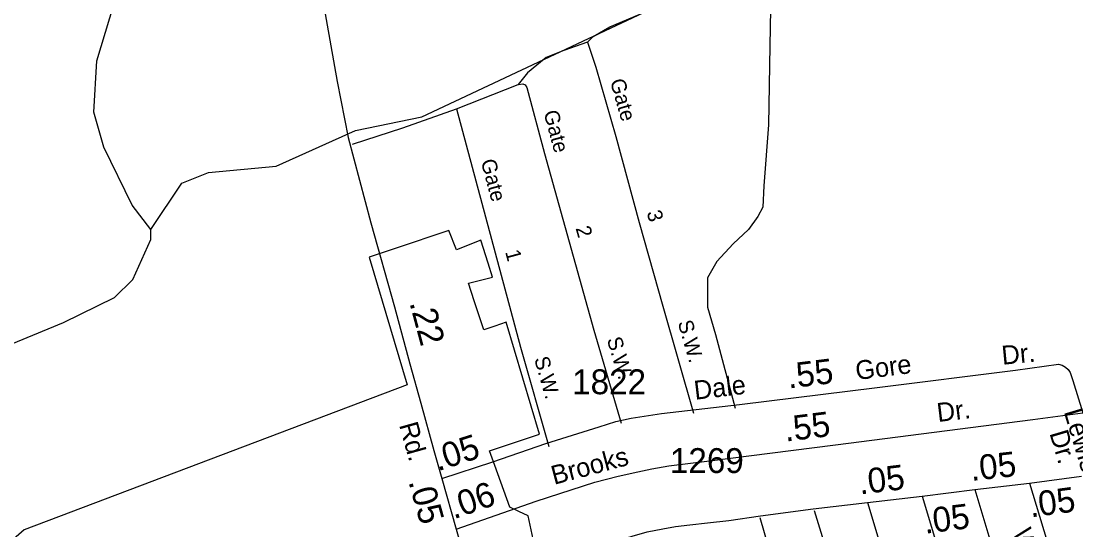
# Model space of a CAD drawing. Extents: x 2104537 to 2336408, y 34176 to 229611.
# Drawn here: x 2153378 to 2158685, y 54178 to 56735 of the extents above; entities that cross this region are included whole.
import ezdxf

# ---------------------------------------------------------------- set-up
doc = ezdxf.new("R2010")
doc.units = 0
for name, color, linetype in [('Exist Boundary Political City Limit New', 7, 'Continuous'), ('Exist Hydrographic Misc Water Feature', 7, 'Continuous'), ('Exist Road Non-System Type 51', 7, 'Continuous'), ('Exist Road Non-System Type 51 Label', 7, 'Continuous'), ('Exist Road Primary NC Attributed', 7, 'Continuous'), ('Exist Road Primary NC Label', 7, 'Continuous'), ('Exist Road Primary NC Mileage Hundredths English Label', 7, 'Continuous'), ('Exist Road Secondary Mileage Hundredths English Label', 7, 'Continuous'), ('Exist Road Secondary Type 51 Attributed', 7, 'Continuous'), ('Exist Road Secondary Type 51 Label', 7, 'Continuous'), ('Exist Road Secondary Type 51 Number Label', 7, 'Continuous'), ('Map Preparation Boundary City Limit Buffer Line', 7, 'Continuous')]:
    doc.layers.add(name, color=color, linetype=linetype)

msp = doc.modelspace()

# ---------------------------------------------------------------- linework, layer by layer
at = {"layer": 'Exist Boundary Political City Limit New'}
msp.add_lwpolyline([(2155980.2, 54013.9), (2155928.8, 54248.8), (2155883, 54270.7), (2155837, 54292.8), (2155761.8, 54501.9), (2155735.2, 54575.1), (2155860.2, 54616.9), (2155985.5, 54658.6), (2155902, 54940), (2155818.5, 55221.3), (2155762, 55202.6), (2155705.8, 55183.9), (2155658.2, 55328.8), (2155628.8, 55418.8), (2155749.2, 55448.3), (2155727.5, 55518.7), (2155692, 55634), (2155569.2, 55585.7), (2155531, 55682.3), (2155260, 55592.1), (2155190.5, 55569), (2155129, 55548.6), (2155320, 54907.2), (2153394.2, 54178.2), (2153180.5, 53993.5)], dxfattribs=at)
at = {"layer": 'Exist Hydrographic Misc Water Feature'}
for points in [[(2154031.1, 55687.3), (2154187.2, 55920.5), (2154321.1, 55973.7), (2154662.1, 56006.5), (2155061.1, 56185.8), (2155394.1, 56254.9), (2157239.2, 57121.6), (2157330.2, 57205.1), (2157396, 57348.2), (2157400.1, 58056.9), (2157487.1, 58908.3)], [(2154031.1, 55687.3), (2153938, 55810.5), (2153795.1, 56102), (2153744.1, 56276.9), (2153759, 56535.8), (2153890, 56969.7)], [(2151831.3, 54607.5), (2152868.1, 54922.3), (2153592.1, 55220), (2153849, 55346.3), (2153940.1, 55436.4), (2154031.1, 55638.1), (2154031.1, 55687.3)]]:
    msp.add_lwpolyline(points, dxfattribs=at)
at = {"layer": 'Exist Road Non-System Type 51'}
msp.add_line((2157368.4, 54276), (2158193.9, 51572.1), dxfattribs=at)
for points in [[(2156227.5, 56628.9), (2156257.1, 56658.5), (2156339.9, 56705.9), (2156647.6, 56836.1), (2156896.1, 56960.5), (2157008.6, 57019.7), (2157055.9, 57019.7), (2157109.2, 57001.9), (2157144.7, 56966.4), (2157150.6, 56889.4), (2157144.7, 56611.2), (2157138.8, 56214.5), (2157115.1, 55906.6), (2157109.2, 55800), (2157085.5, 55752.7), (2157038.2, 55687.5), (2156961.2, 55616.5), (2156878.4, 55527.7), (2156831.1, 55444.8), (2156831.1, 55397.4), (2156831.1, 55296.8), (2156872.5, 55160.6), (2156970.2, 54789.9)], [(2156227.5, 56628.9), (2156109.1, 56587.5), (2156020.4, 56552), (2155925.7, 56475), (2155879.6, 56417.4)], [(2156227.5, 56628.9), (2156268.9, 56504.6), (2156369.5, 56155.3), (2156487.8, 55723.1), (2156606.2, 55302.7), (2156761.3, 54765)], [(2155568.9, 56293.8), (2155879.7, 56417.2), (2155880.1, 56417.4), (2155902.1, 56419.3), (2155913.8, 56415.1), (2155921.8, 56401.2), (2156011.2, 56070), (2156259.8, 55181.9), (2156397.8, 54714.3)], [(2155045.5, 56116.2), (2155298, 56198.3), (2155568.9, 56293.8)], [(2155568.9, 56293.8), (2155891, 55096.9), (2156033, 54597.7)], [(2158616.1, 55005.8), (2158633.1, 54995.6), (2158646, 54984.7), (2158655.5, 54969.7), (2158669.8, 54928.9), (2158719.3, 54766.4)], [(2157094.1, 54240.6), (2157206.6, 53851.2), (2157286.5, 53586.5)]]:
    msp.add_lwpolyline(points, dxfattribs=at)
at = {"layer": 'Exist Road Primary NC Attributed'}
for p, q in [((2158450.9, 54412.4), (2158712.3, 54447.6)), ((2155495.2, 54435.8), (2155566.6, 54181.8)), ((2158175.6, 54381.8), (2158450.9, 54412.4)), ((2157637.1, 54315.2), (2157911.1, 54348.2)), ((2157911.1, 54348.2), (2158175.6, 54381.8)), ((2155566.6, 54181.8), (2155656, 53873.2))]:
    msp.add_line(p, q, dxfattribs=at)
for points in [[(2154152, 61035), (2154194.8, 60914.9), (2154220.2, 60820.2), (2154253.1, 60638.5), (2154287.2, 60416.3), (2154334.9, 60149.6), (2154427.1, 59582.4), (2154641.4, 58315.1), (2154782.8, 57499.3), (2154880.6, 56925), (2154967.9, 56431.8), (2155024.1, 56150.9), (2155138.5, 55722.2), (2155257, 55299.8), (2155334, 55012.6), (2155390.2, 54814.9), (2155454.6, 54577.7), (2155495.2, 54435.8)], [(2155656, 53873.2), (2155856.3, 53948.9), (2156192.7, 54066.7), (2156361.9, 54118.7), (2156452.7, 54146.2), (2156528.1, 54167.7), (2156607.6, 54182.9), (2156669.8, 54194.2), (2156743.2, 54203.3), (2156830.8, 54213.5), (2156938.9, 54225.8), (2157097.9, 54248.2), (2157363, 54283.9), (2157637.1, 54315.2)]]:
    msp.add_lwpolyline(points, dxfattribs=at)
at = {"layer": 'Exist Road Secondary Type 51 Attributed'}
for points in [[(2155495.2, 54435.8), (2155752.1, 54519.4), (2156018.3, 54613), (2156286.9, 54696.3), (2156370.1, 54723.3), (2156447, 54740), (2156600.9, 54762.9), (2156992, 54808.7), (2157684.6, 54894), (2158381.4, 54981.4), (2158597.7, 55010.5), (2158616.1, 55005.8)], [(2155566.6, 54181.8), (2155970.1, 54322.2), (2156265.3, 54418.5), (2156381.5, 54447.6), (2156480.8, 54469), (2156551.2, 54484.3), (2156636.8, 54499.6), (2156827.9, 54524.1), (2157474.7, 54605.2), (2158468.6, 54733.1), (2158719.3, 54766.4)], [(2158450.9, 54412.4), (2159080.2, 52338.9), (2159195.3, 51978), (2159320, 51570.8)], [(2157911.1, 54348.2), (2158357.6, 52862.8), (2158518.2, 52345.8), (2158681.8, 51795), (2158768.9, 51498.3)], [(2158175.6, 54381.8), (2158402.9, 53627.3), (2158624.8, 52903.2), (2158981.2, 51751.5), (2159067, 51488.7)], [(2157637.1, 54315.2), (2158276.6, 52186.7), (2158446.3, 51642.1), (2158491.1, 51499.8), (2158498, 51485.9), (2158510.9, 51471.8), (2158533.1, 51463.9), (2158557, 51461.8), (2158616.8, 51466.5), (2158699.7, 51478.4), (2158742.2, 51489), (2158768.9, 51498.3)]]:
    msp.add_lwpolyline(points, dxfattribs=at)
at = {"layer": 'Map Preparation Boundary City Limit Buffer Line'}
msp.add_lwpolyline([(2155980.2, 54013.9), (2155928.8, 54248.8), (2155883, 54270.7), (2155837, 54292.8), (2155761.8, 54501.9), (2155735.2, 54575.1), (2155860.2, 54616.9), (2155985.5, 54658.6), (2155902, 54940), (2155818.5, 55221.3), (2155762, 55202.6), (2155705.8, 55183.9), (2155658.2, 55328.8), (2155628.8, 55418.8), (2155749.2, 55448.3), (2155727.5, 55518.7), (2155692, 55634), (2155569.2, 55585.7), (2155531, 55682.3), (2155260, 55592.1), (2155190.5, 55569), (2155129, 55548.6), (2155320, 54907.2), (2153394.2, 54178.2), (2153180.5, 53993.5)], dxfattribs=at)

# ---------------------------------------------------------------- texts
at = {"layer": 'Exist Road Non-System Type 51 Label'}
for s, rotation, p in [('Gate', 286.0652, (2156340.3, 56434.4)), ('Gate', 285.1104, (2156006.2, 56277.1)), ('Gate ', 285.0602, (2155690.5, 56031.5)), ('3', 285.3135, (2156524.9, 55774.1)), ('2', 285.6401, (2156167.4, 55694.6)), ('1', 285.0602, (2155813, 55576)), ('S.W.', 286.0928, (2156681, 55220.9)), ('S.W.', 286.4392, (2156324.5, 55136.4)), ('S.W.', 285.8744, (2155958.8, 55038.4))]:
    msp.add_text(s, height=75, rotation=rotation, dxfattribs=at).set_placement(p)
at = {"layer": 'Exist Road Primary NC Label'}
msp.add_text('Rd.', height=95, rotation=285.6019, dxfattribs=at).set_placement((2155279.6, 54705.7))
at = {"layer": 'Exist Road Primary NC Mileage Hundredths English Label'}
for s, rotation, p in [('.22', 285.0024, (2155331.5, 55319.4)), ('.05', 6.3432, (2158159.1, 54423.6)), ('.05', 6.8536, (2157598.6, 54355.7)), ('.05', 285.7008, (2155326.3, 54420.7)), ('.05', 7.6638, (2158457.8, 54240.4)), ('.05', 7.2507, (2157925.9, 54158.3))]:
    msp.add_text(s, height=125, rotation=rotation, dxfattribs=at).set_placement(p)
at = {"layer": 'Exist Road Secondary Mileage Hundredths English Label'}
for s, rotation, p in [('.55', 7.0223, (2157239.4, 54888.2)), ('.55', 7.1449, (2157224.1, 54621.4)), ('.05', 18.0356, (2155474.7, 54471.6)), ('.06', 19.1784, (2155555.1, 54230.8))]:
    msp.add_text(s, height=125, rotation=rotation, dxfattribs=at).set_placement(p)
at = {"layer": 'Exist Road Secondary Type 51 Label'}
for s, rotation, p in [('Dr.', 5.4825, (2158315.4, 55007.8)), ('Gore', 7.2266, (2157581.6, 54931)), ('Dale', 6.795, (2156769.1, 54831.8)), ('Dr.', 6.897, (2157991, 54719.9)), ('Lewis', 286.639, (2158623.3, 54772.1)), ('Dr.', 286.5341, (2158551.1, 54664.3)), ('Brooks', 14.9532, (2156059.6, 54404.1)), ('Waterloo', 286.9599, (2158366.9, 54169.8))]:
    msp.add_text(s, height=95, rotation=rotation, dxfattribs=at).set_placement(p)
at = {"layer": 'Exist Road Secondary Type 51 Number Label'}
for s, p in [('1822', (2156150.5, 54859.9)), ('1269', (2156642.2, 54463.8))]:
    msp.add_text(s, height=125, dxfattribs=at).set_placement(p)

doc.saveas('drawing.dxf')
